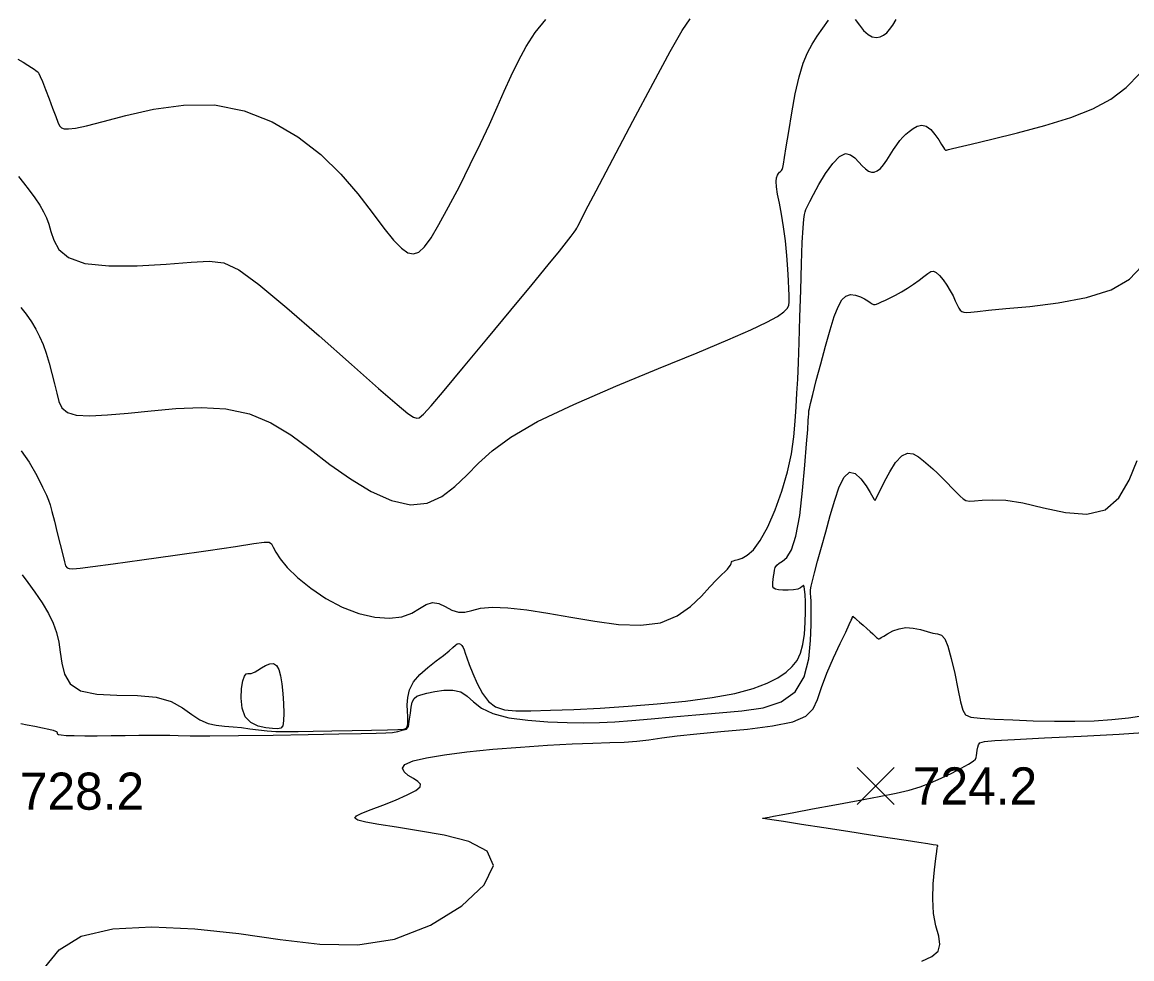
# Model space of a CAD drawing. Extents: x 2566142 to 2571431, y 418755 to 421584.
# Drawn here: x 2568028.5 to 2568476.3, y 420120.5 to 420498.8 of the extents above; entities that cross this region are included whole.
import ezdxf

# ---------------------------------------------------------------- set-up
doc = ezdxf.new("R2010")
doc.units = 0
for name, color, linetype in [('Contour_ADS_Major', 7, 'Continuous'), ('Contour_ADS_Minor', 7, 'Continuous'), ('Contour_ADS_Spot_Elevation', 7, 'Continuous')]:
    doc.layers.add(name, color=color, linetype=linetype)

# ---------------------------------------------------------------- blocks, each defined once
blk = doc.blocks.new('S750')
at = {"layer": 'Contour_ADS_Spot_Elevation'}
for p, q in [((-0.5, 0.498), (0.5, -0.498)), ((-0.498, -0.5), (0.498, 0.5))]:
    blk.add_line(p, q, dxfattribs=at)

msp = doc.modelspace()

# ---------------------------------------------------------------- linework, layer by layer
at = {"layer": 'Contour_ADS_Major'}
for points in [[(2568316.17, 420227.75), (2568323.53, 420229.69), (2568329.2, 420231.83), (2568333.5, 420234.07), (2568336.77, 420236.35), (2568339.3, 420238.62), (2568341.23, 420241.07), (2568342.64, 420243.92), (2568343.61, 420247.42), (2568344.22, 420251.67), (2568344.55, 420256.3), (2568344.66, 420260.83), (2568344.62, 420264.76), (2568344.47, 420267.7), (2568344.27, 420269.69), (2568344.04, 420270.86), (2568343.83, 420271.35), (2568343.64, 420271.3), (2568343.31, 420270.89), (2568342.66, 420270.34), (2568341.5, 420269.82), (2568339.74, 420269.5), (2568337.62, 420269.37), (2568335.48, 420269.41), (2568333.69, 420269.56), (2568332.48, 420269.81), (2568331.81, 420270.19), (2568331.51, 420270.74), (2568331.45, 420271.51), (2568331.49, 420272.52), (2568331.6, 420273.71), (2568331.75, 420274.99), (2568331.92, 420276.26), (2568332.11, 420277.45), (2568332.43, 420278.52), (2568333.01, 420279.47), (2568333.97, 420280.27), (2568335.41, 420281.08), (2568337.16, 420282.59), (2568339.02, 420285.68), (2568340.78, 420291.2), (2568342.28, 420299.6), (2568343.48, 420309.69), (2568344.41, 420319.85), (2568345.08, 420328.47), (2568345.52, 420334.34), (2568345.77, 420337.78), (2568345.89, 420339.54), (2568345.94, 420340.34), (2568345.97, 420340.81), (2568345.98, 420341.12), (2568345.99, 420341.34), (2568346, 420341.55), (2568346.03, 420341.89), (2568346.21, 420342.81), (2568346.67, 420344.83), (2568347.57, 420348.48), (2568348.98, 420354.04), (2568350.76, 420360.86), (2568352.69, 420368.02), (2568354.57, 420374.62), (2568356.23, 420379.94), (2568357.76, 420383.9), (2568359.29, 420386.62), (2568360.96, 420388.2), (2568362.86, 420388.78), (2568364.85, 420388.61), (2568366.77, 420387.96), (2568368.45, 420387.11), (2568369.75, 420386.31), (2568370.74, 420385.63), (2568371.49, 420385.11), (2568372.11, 420384.81), (2568372.69, 420384.75), (2568373.35, 420384.92), (2568374.2, 420385.3), (2568375.36, 420385.85), (2568376.92, 420386.57), (2568378.82, 420387.47), (2568381, 420388.56), (2568383.37, 420389.88), (2568385.84, 420391.41), (2568388.27, 420393.06), (2568390.52, 420394.68), (2568392.45, 420396.14), (2568393.95, 420397.31), (2568395.15, 420398.06), (2568396.24, 420398.26), (2568397.4, 420397.78), (2568398.75, 420396.55), (2568400.23, 420394.75), (2568401.71, 420392.61), (2568403.06, 420390.37), (2568404.18, 420388.24), (2568405.1, 420386.31), (2568405.85, 420384.67), (2568406.5, 420383.37), (2568407.1, 420382.47), (2568407.75, 420381.93), (2568408.57, 420381.67), (2568409.69, 420381.62)], [(2568409.69, 420381.62), (2568411.3, 420381.74), (2568414.02, 420382.01), (2568418.51, 420382.47), (2568425.47, 420383.12), (2568435.21, 420384.03), (2568446.57, 420385.41), (2568458.01, 420387.56), (2568468.01, 420390.73), (2568475.4, 420395.08), (2568480.4, 420400.25)], [(2568028.42, 420275.68), (2568030.8, 420272.57), (2568033.62, 420268.63), (2568036.5, 420264.3), (2568039.05, 420260), (2568040.98, 420256.03), (2568042.33, 420252.26), (2568043.24, 420248.45), (2568043.86, 420244.37), (2568044.42, 420239.89), (2568045.52, 420235.43), (2568047.84, 420231.54), (2568052.07, 420228.77), (2568058.61, 420227.46), (2568066.63, 420227.07), (2568075.01, 420226.88), (2568082.62, 420226.16), (2568088.63, 420224.39), (2568093.23, 420221.9), (2568096.94, 420219.25), (2568100.22, 420217.01), (2568103.49, 420215.6), (2568106.81, 420214.85), (2568110.18, 420214.5), (2568113.57, 420214.25), (2568116.98, 420213.89), (2568120.4, 420213.44), (2568123.85, 420212.98), (2568127.33, 420212.61), (2568130.92, 420212.4), (2568134.95, 420212.33), (2568139.83, 420212.36), (2568145.96, 420212.44), (2568153.51, 420212.56), (2568161.69, 420212.68), (2568169.49, 420212.82), (2568175.88, 420212.96), (2568180.09, 420213.1), (2568182.45, 420213.33), (2568183.53, 420213.71), (2568183.91, 420214.34), (2568184.07, 420215.29), (2568184.12, 420216.61), (2568184.1, 420218.34), (2568184.01, 420220.5), (2568183.92, 420223.12), (2568184.09, 420226.07), (2568184.81, 420229.19), (2568186.39, 420232.35), (2568188.98, 420235.4), (2568192.21, 420238.25), (2568195.56, 420240.83), (2568198.54, 420243.06), (2568200.75, 420244.88), (2568202.27, 420246.27), (2568203.32, 420247.23), (2568204.1, 420247.76), (2568204.78, 420247.86), (2568205.39, 420247.6), (2568205.94, 420247.06), (2568206.41, 420246.3), (2568206.83, 420245.35), (2568207.3, 420244.03), (2568207.96, 420242.12), (2568208.92, 420239.39), (2568210.31, 420235.76), (2568212.09, 420231.67), (2568214.24, 420227.7), (2568216.71, 420224.42), (2568219.55, 420222.28), (2568223.08, 420221.13), (2568227.7, 420220.7), (2568233.83, 420220.69), (2568241.72, 420220.89), (2568251.15, 420221.25), (2568261.72, 420221.8), (2568273.06, 420222.53), (2568284.77, 420223.48), (2568296.26, 420224.65), (2568306.93, 420226.07), (2568316.17, 420227.75)]]:
    msp.add_lwpolyline(points, dxfattribs=at)
msp.add_lwpolyline([(2568133.99, 420216.65), (2568133.62, 420214.68), (2568132.86, 420213.7), (2568131.56, 420213.4), (2568129.56, 420213.51), (2568126.83, 420213.83), (2568123.74, 420214.54), (2568120.81, 420215.93), (2568118.52, 420218.29), (2568117.24, 420221.73), (2568116.84, 420225.75), (2568117.04, 420229.67), (2568117.58, 420232.83), (2568118.24, 420234.72), (2568118.93, 420235.58), (2568119.62, 420235.78), (2568120.29, 420235.74), (2568120.93, 420235.78), (2568121.61, 420236), (2568122.46, 420236.45), (2568123.59, 420237.15), (2568125.05, 420238.1), (2568126.72, 420239.06), (2568128.4, 420239.71), (2568129.92, 420239.77), (2568131.13, 420238.98), (2568132.05, 420237.34), (2568132.75, 420234.88), (2568133.28, 420231.64), (2568133.69, 420227.74), (2568133.98, 420223.61), (2568134.09, 420219.74), (2568133.99, 420216.65)], close=True, dxfattribs=at)
at = {"layer": 'Contour_ADS_Minor'}
for points in [[(2568026.78, 420483.89), (2568028.93, 420482.62), (2568030.82, 420481.42), (2568032.27, 420480.49), (2568033.31, 420479.81), (2568034.02, 420479.32), (2568034.51, 420478.95), (2568034.87, 420478.62), (2568035.25, 420478.03), (2568035.78, 420476.87), (2568036.62, 420474.81), (2568037.85, 420471.68), (2568039.31, 420467.9), (2568040.77, 420464.07), (2568042, 420460.77), (2568042.87, 420458.43), (2568043.55, 420456.97), (2568044.31, 420456.17), (2568045.39, 420455.81), (2568047.11, 420455.73), (2568049.96, 420456.06), (2568054.46, 420456.97), (2568061.16, 420458.65), (2568070.36, 420461.11), (2568081.46, 420463.63), (2568093.65, 420465.35), (2568106.09, 420465.38), (2568118.08, 420463.06), (2568129.34, 420458.64), (2568139.69, 420452.58), (2568148.96, 420445.35), (2568157.03, 420437.46), (2568163.92, 420429.47), (2568169.72, 420421.98), (2568174.51, 420415.58), (2568178.38, 420410.76), (2568181.53, 420407.51), (2568184.14, 420405.7), (2568186.43, 420405.21), (2568188.6, 420405.95), (2568190.88, 420408.05), (2568193.5, 420411.7), (2568196.69, 420417.07), (2568200.59, 420424.2), (2568204.93, 420432.51), (2568209.34, 420441.29), (2568213.47, 420449.83), (2568217.03, 420457.56), (2568220.15, 420464.55), (2568223.01, 420471.01), (2568225.8, 420477.17), (2568228.73, 420483.19), (2568231.94, 420489.04), (2568235.59, 420494.63), (2568239.83, 420499.87)], [(2568026.97, 420436.43), (2568029.03, 420433.93), (2568031.31, 420430.98), (2568033.57, 420427.87), (2568035.56, 420424.9), (2568037.09, 420422.29), (2568038.25, 420419.85), (2568039.2, 420417.28), (2568040.1, 420414.29), (2568041.2, 420410.74), (2568043.26, 420407.03), (2568047.15, 420403.72), (2568053.72, 420401.37), (2568063.41, 420400.36), (2568074.94, 420400.41), (2568086.59, 420401.07), (2568096.66, 420401.9), (2568104, 420402.35), (2568109.81, 420401.6), (2568115.87, 420398.74), (2568123.96, 420392.85), (2568135.24, 420383.5), (2568148.36, 420372.11), (2568161.38, 420360.61), (2568172.34, 420350.89), (2568179.78, 420344.42), (2568184.17, 420340.81), (2568186.48, 420339.23), (2568187.7, 420338.85), (2568188.76, 420339.09), (2568190.45, 420340.51), (2568193.54, 420343.9), (2568198.8, 420350.07), (2568206.64, 420359.43), (2568216.08, 420370.76), (2568225.76, 420382.45), (2568234.36, 420392.87), (2568240.81, 420400.77), (2568245.28, 420406.31), (2568248.22, 420410.02), (2568250.07, 420412.43), (2568251.24, 420414.01), (2568251.93, 420415), (2568252.29, 420415.58), (2568252.48, 420415.95), (2568252.73, 420416.46), (2568253.64, 420418.23), (2568255.89, 420422.57), (2568260.18, 420430.76), (2568266.84, 420443.47), (2568274.91, 420458.78), (2568283.09, 420474.14), (2568290.07, 420487), (2568294.91, 420495.46), (2568298.08, 420500.24)], [(2568343.66, 420482.25), (2568345.39, 420486.45), (2568347.26, 420489.91), (2568349.32, 420493.11), (2568351.56, 420496.42), (2568353.86, 420499.61)], [(2568364.72, 420499.92), (2568366.36, 420497.61), (2568368.1, 420495.47), (2568369.87, 420493.81), (2568371.59, 420492.88), (2568373.23, 420492.62), (2568374.77, 420492.89), (2568376.17, 420493.57), (2568377.42, 420494.55), (2568378.6, 420495.87), (2568379.83, 420497.61), (2568381.2, 420499.84)], [(2568027.89, 420383.54), (2568030.13, 420380.87), (2568032.18, 420377.83), (2568033.97, 420374.85), (2568035.52, 420371.85), (2568036.9, 420368.67), (2568038.16, 420365.14), (2568039.36, 420361.17), (2568040.49, 420356.96), (2568041.51, 420352.79), (2568042.42, 420348.95), (2568043.29, 420345.67), (2568044.54, 420343.06), (2568046.71, 420341.19), (2568050.33, 420340.1), (2568055.78, 420339.83), (2568062.87, 420340.18), (2568071.26, 420340.95), (2568080.59, 420341.9), (2568090.53, 420342.78), (2568100.7, 420343.17), (2568110.7, 420342.62), (2568120.16, 420340.68), (2568128.8, 420337.06), (2568136.87, 420332.1), (2568144.7, 420326.32), (2568152.65, 420320.23), (2568160.95, 420314.35), (2568169.38, 420309.26), (2568177.56, 420305.57), (2568185.16, 420303.88), (2568191.89, 420304.59), (2568197.84, 420307.26), (2568203.15, 420311.24), (2568207.99, 420315.89), (2568212.66, 420320.7), (2568218.18, 420325.75), (2568225.73, 420331.27), (2568236.48, 420337.48), (2568251.07, 420344.47), (2568268.03, 420351.82), (2568285.33, 420358.95), (2568300.96, 420365.32), (2568313.32, 420370.48), (2568322.5, 420374.51), (2568329, 420377.62), (2568333.32, 420380), (2568335.95, 420381.85), (2568337.33, 420383.33), (2568337.87, 420384.58), (2568337.99, 420385.74), (2568338.03, 420387), (2568338.03, 420388.64), (2568337.97, 420391.01), (2568337.8, 420394.43), (2568337.52, 420399.09), (2568337.09, 420404.61), (2568336.53, 420410.48), (2568335.81, 420416.19), (2568334.96, 420421.29), (2568334.09, 420425.69), (2568333.34, 420429.36), (2568332.87, 420432.28), (2568332.75, 420434.46), (2568332.94, 420436.01), (2568333.31, 420437.06), (2568333.75, 420437.76), (2568334.18, 420438.23), (2568334.56, 420438.58), (2568334.91, 420438.93), (2568335.2, 420439.37), (2568335.47, 420440.08), (2568335.78, 420441.5), (2568336.22, 420444.11), (2568336.89, 420448.42), (2568337.86, 420454.68), (2568339.08, 420462.16), (2568340.49, 420469.86), (2568342.04, 420476.8), (2568343.66, 420482.25)], [(2568374.86, 420439.73), (2568376.15, 420441.19), (2568377.49, 420443.07), (2568378.86, 420445.2), (2568380.2, 420447.36), (2568381.49, 420449.33), (2568382.7, 420450.98), (2568383.89, 420452.35), (2568385.13, 420453.56), (2568386.49, 420454.71), (2568388.04, 420455.86), (2568389.73, 420456.78), (2568391.52, 420457.19), (2568393.35, 420456.79), (2568395.18, 420455.44), (2568396.89, 420453.46), (2568398.38, 420451.3), (2568399.54, 420449.43), (2568400.28, 420448.2), (2568400.71, 420447.54), (2568400.94, 420447.26), (2568401.1, 420447.19), (2568401.3, 420447.18), (2568401.54, 420447.19), (2568401.78, 420447.22), (2568402, 420447.27), (2568402.32, 420447.37), (2568403.44, 420447.66), (2568406.23, 420448.34), (2568411.54, 420449.58), (2568419.86, 420451.53), (2568430.22, 420454.07), (2568441.29, 420457.06), (2568451.74, 420460.35), (2568460.54, 420463.85), (2568467.82, 420467.78), (2568474.02, 420472.43), (2568479.58, 420478.09)], [(2568057.02, 420278.99), (2568065.2, 420280.09), (2568076.78, 420281.68), (2568090.22, 420283.55), (2568103.5, 420285.43), (2568114.59, 420287.07), (2568121.97, 420288.24), (2568126.17, 420288.84), (2568128.21, 420288.85), (2568129.12, 420288.19), (2568129.84, 420286.85), (2568130.85, 420284.8), (2568132.57, 420282.05), (2568135.39, 420278.61), (2568139.59, 420274.54), (2568144.93, 420270.22), (2568151.08, 420266.08), (2568157.66, 420262.56), (2568164.34, 420260.03), (2568170.8, 420258.55), (2568176.71, 420258.09), (2568181.76, 420258.66), (2568185.75, 420260.13), (2568188.9, 420261.99), (2568191.55, 420263.63), (2568194.03, 420264.44), (2568196.6, 420264.02), (2568199.25, 420262.79), (2568201.92, 420261.41), (2568204.53, 420260.52), (2568207.07, 420260.57), (2568209.92, 420261.26), (2568213.5, 420262.1), (2568218.27, 420262.59), (2568224.53, 420262.35), (2568232.1, 420261.46), (2568240.67, 420260.11), (2568249.93, 420258.5), (2568259.55, 420256.84), (2568269.1, 420255.6), (2568278.11, 420255.25), (2568286.14, 420256.29), (2568292.83, 420258.99), (2568298.26, 420262.81), (2568302.59, 420266.99), (2568306.01, 420270.79), (2568308.68, 420273.62), (2568310.7, 420275.57), (2568312.18, 420276.92), (2568313.21, 420277.92), (2568313.88, 420278.8), (2568314.3, 420279.58), (2568314.57, 420280.24), (2568314.79, 420280.74), (2568315.07, 420281.08), (2568315.51, 420281.33), (2568316.25, 420281.57), (2568317.39, 420281.87), (2568319.02, 420282.39), (2568321.11, 420283.52), (2568323.58, 420285.71), (2568326.37, 420289.43), (2568329.38, 420294.96), (2568332.38, 420301.84), (2568335.13, 420309.46), (2568337.38, 420317.19), (2568338.94, 420324.5), (2568339.92, 420331.31), (2568340.5, 420337.63), (2568340.88, 420343.48), (2568341.19, 420348.98), (2568341.48, 420354.7), (2568341.77, 420361.32), (2568342.06, 420369.51), (2568342.38, 420379.62), (2568342.71, 420390.63), (2568343.03, 420401.18), (2568343.35, 420409.9), (2568343.64, 420415.8), (2568343.92, 420419.3), (2568344.2, 420421.19), (2568344.49, 420422.27), (2568344.83, 420423.23), (2568345.38, 420424.49), (2568346.32, 420426.39), (2568347.85, 420429.26), (2568350.07, 420433.23), (2568352.76, 420437.68), (2568355.62, 420441.77), (2568358.37, 420444.64), (2568360.75, 420445.72), (2568362.79, 420445.31), (2568364.55, 420443.99), (2568366.09, 420442.33), (2568367.49, 420440.79), (2568368.79, 420439.54), (2568370.01, 420438.64), (2568371.21, 420438.18), (2568372.4, 420438.21), (2568373.61, 420438.73), (2568374.86, 420439.73)], [(2568028.05, 420325.65), (2568031.36, 420321.11), (2568034.35, 420315.75), (2568036.71, 420310.99), (2568038.23, 420307.82), (2568039.13, 420305.73), (2568039.77, 420303.84), (2568040.46, 420301.25), (2568041.46, 420297.35), (2568042.65, 420292.62), (2568043.85, 420287.83), (2568044.84, 420283.74), (2568045.5, 420280.93), (2568046, 420279.26), (2568046.57, 420278.43), (2568047.45, 420278.12), (2568048.98, 420278.09), (2568051.9, 420278.35), (2568057.02, 420278.99)], [(2568346.66, 420267.84), (2568346.64, 420268.65), (2568346.71, 420269.6), (2568346.95, 420271), (2568347.44, 420273.17), (2568348.28, 420276.46), (2568349.51, 420281.09), (2568351.05, 420286.76), (2568352.79, 420293.04), (2568354.61, 420299.53), (2568356.42, 420305.75), (2568358.27, 420311.15), (2568360.22, 420315.11), (2568362.34, 420317.04), (2568364.65, 420316.58), (2568366.96, 420314.43), (2568369.07, 420311.52), (2568370.74, 420308.8), (2568371.81, 420307.01), (2568372.39, 420306.08), (2568372.65, 420305.75), (2568372.75, 420305.74), (2568372.86, 420305.89), (2568373.14, 420306.41), (2568373.75, 420307.64), (2568374.84, 420309.88), (2568376.51, 420313.28), (2568378.64, 420317.23), (2568381.02, 420320.94), (2568383.47, 420323.63), (2568385.84, 420324.7), (2568388.08, 420324.43), (2568390.21, 420323.26), (2568392.24, 420321.67), (2568394.17, 420320.02), (2568396.04, 420318.36), (2568397.91, 420316.62), (2568399.82, 420314.75), (2568401.79, 420312.74), (2568403.73, 420310.72), (2568405.51, 420308.85), (2568407.02, 420307.33), (2568408.21, 420306.28), (2568409.34, 420305.67), (2568410.77, 420305.43), (2568412.84, 420305.51), (2568415.87, 420305.79), (2568420.04, 420305.97), (2568425.49, 420305.71), (2568432.38, 420304.66), (2568440.66, 420302.72), (2568449.59, 420300.84), (2568458.23, 420300.17), (2568465.64, 420301.89), (2568471.16, 420306.77), (2568475.2, 420313.87), (2568478.44, 420321.85)], [(2568027.87, 420215.51), (2568030.48, 420215.09), (2568033.6, 420214.5), (2568036.71, 420213.86), (2568039.3, 420213.27), (2568041, 420212.83), (2568041.93, 420212.53), (2568042.33, 420212.32), (2568042.46, 420212.16), (2568042.53, 420212.03), (2568042.57, 420211.89), (2568042.6, 420211.75), (2568042.63, 420211.57), (2568042.7, 420211.36), (2568043.1, 420211.14), (2568044.15, 420210.93), (2568046.2, 420210.77), (2568049.46, 420210.67), (2568053.75, 420210.63), (2568058.81, 420210.64), (2568064.34, 420210.69), (2568070.06, 420210.76), (2568075.62, 420210.84), (2568080.66, 420210.89), (2568084.82, 420210.89), (2568088.04, 420210.81), (2568091.41, 420210.7), (2568096.33, 420210.62), (2568104.19, 420210.62), (2568115.81, 420210.73), (2568129.73, 420210.92), (2568143.89, 420211.15), (2568156.25, 420211.36), (2568165.26, 420211.52), (2568171.29, 420211.64), (2568175.21, 420211.79), (2568177.9, 420211.98), (2568180.08, 420212.3), (2568181.88, 420212.85), (2568183.65, 420213.33), (2568184.34, 420214.41), (2568184.87, 420217.37), (2568185.23, 420219.8), (2568185.52, 420222.2), (2568185.93, 420224.23), (2568186.62, 420225.64), (2568187.74, 420226.56), (2568189.44, 420227.2), (2568191.84, 420227.78), (2568195, 420228.45), (2568198.6, 420228.97), (2568202.23, 420229.03), (2568205.47, 420228.31), (2568208.1, 420226.63), (2568210.66, 420224.31), (2568213.86, 420221.8), (2568218.43, 420219.55), (2568224.83, 420217.92), (2568232.5, 420216.86), (2568240.63, 420216.25), (2568248.4, 420215.96), (2568255.22, 420215.87), (2568261.45, 420215.97), (2568267.69, 420216.27), (2568274.52, 420216.76), (2568282.38, 420217.43), (2568291.1, 420218.23), (2568300.32, 420219.06), (2568309.73, 420219.86), (2568318.94, 420220.66), (2568327.48, 420221.95), (2568334.82, 420224.32), (2568340.45, 420228.39), (2568344.03, 420234.47), (2568345.92, 420241.74), (2568346.69, 420249.08), (2568346.87, 420255.4), (2568346.94, 420259.85), (2568346.97, 420262.67), (2568346.96, 420264.35), (2568346.91, 420265.41), (2568346.83, 420266.27), (2568346.74, 420267.06), (2568346.66, 420267.84)], [(2568292.87, 420210.58), (2568300.72, 420211.46), (2568310.52, 420212.33), (2568321.2, 420213.32), (2568331.33, 420214.58), (2568339.53, 420216.26), (2568344.78, 420218.52), (2568347.75, 420221.5), (2568349.48, 420225.32), (2568351.06, 420230.12), (2568353.28, 420235.89), (2568355.95, 420242.04), (2568358.63, 420247.82), (2568360.86, 420252.52), (2568362.31, 420255.58), (2568363.08, 420257.27), (2568363.41, 420258.03), (2568363.5, 420258.33), (2568363.56, 420258.52), (2568363.62, 420258.69), (2568363.68, 420258.81), (2568363.74, 420258.86), (2568363.83, 420258.83), (2568364.04, 420258.65), (2568364.48, 420258.25), (2568365.26, 420257.55), (2568366.45, 420256.53), (2568367.9, 420255.29), (2568369.41, 420253.98), (2568370.79, 420252.76), (2568371.87, 420251.74), (2568372.68, 420250.95), (2568373.26, 420250.36), (2568373.66, 420249.98), (2568373.93, 420249.78), (2568374.1, 420249.71), (2568374.21, 420249.73), (2568374.29, 420249.77), (2568374.38, 420249.82), (2568374.62, 420249.94), (2568375.17, 420250.26), (2568376.19, 420250.89), (2568377.78, 420251.85), (2568379.88, 420252.94), (2568382.38, 420253.86), (2568385.15, 420254.32), (2568388.07, 420254.13), (2568390.98, 420253.5), (2568393.7, 420252.71), (2568396.07, 420252.08), (2568397.95, 420251.75), (2568399.47, 420251.21), (2568400.8, 420249.77), (2568402.09, 420246.77), (2568403.48, 420241.82), (2568404.89, 420235.7), (2568406.18, 420229.51), (2568407.25, 420224.31), (2568408.1, 420220.91), (2568409.25, 420219.05), (2568411.36, 420218.18), (2568415.09, 420217.77), (2568420.88, 420217.38), (2568428.27, 420216.99), (2568436.57, 420216.66), (2568445.12, 420216.47), (2568453.34, 420216.48), (2568461.08, 420216.71), (2568468.33, 420217.16), (2568475.04, 420217.84), (2568481.17, 420218.77)], [(2568037.54, 420116.92), (2568043.4, 420124.15), (2568052.28, 420129.68), (2568065.07, 420132.7), (2568080.83, 420133.51), (2568098.22, 420132.67), (2568115.86, 420130.72), (2568132.66, 420128.31), (2568148.59, 420126.42), (2568163.89, 420126.11), (2568178.81, 420128.45), (2568193.26, 420134.08), (2568205.86, 420141.91), (2568214.9, 420150.45), (2568218.68, 420158.18), (2568216.13, 420163.94), (2568208.79, 420167.88), (2568198.84, 420170.5), (2568188.47, 420172.28), (2568179.51, 420173.64), (2568172.38, 420174.74), (2568167.16, 420175.67), (2568163.93, 420176.5), (2568162.72, 420177.32), (2568163.35, 420178.25), (2568165.61, 420179.38), (2568169.27, 420180.83), (2568174.02, 420182.65), (2568179.15, 420184.67), (2568183.87, 420186.7), (2568187.37, 420188.51), (2568189.08, 420189.95), (2568189.19, 420191.13), (2568188.15, 420192.19), (2568186.37, 420193.31), (2568184.32, 420194.61), (2568182.62, 420196.04), (2568181.95, 420197.54), (2568182.97, 420199.02), (2568186.22, 420200.43), (2568191.61, 420201.75), (2568198.94, 420202.98), (2568207.99, 420204.11), (2568218.44, 420205.14), (2568229.56, 420206.04), (2568240.51, 420206.77), (2568250.46, 420207.31), (2568258.77, 420207.63), (2568265.64, 420207.85), (2568271.44, 420208.07), (2568276.56, 420208.42), (2568281.43, 420208.98), (2568286.65, 420209.73), (2568292.87, 420210.58)], [(2568391.59, 420119.52), (2568395.66, 420121.47), (2568398.16, 420123.63), (2568398.9, 420126.33), (2568398.38, 420129.71), (2568397.29, 420133.86), (2568396.31, 420138.88), (2568395.97, 420144.72), (2568396.17, 420150.82), (2568396.66, 420156.48), (2568397.2, 420161), (2568397.58, 420163.86), (2568397.81, 420165.35), (2568397.92, 420165.92), (2568397.98, 420166.03), (2568398.01, 420166.06), (2568398.04, 420166.11), (2568398.05, 420166.15), (2568398.06, 420166.18), (2568398.06, 420166.21), (2568398.06, 420166.23), (2568398.04, 420166.25), (2568398, 420166.28), (2568397.89, 420166.32), (2568397.4, 420166.42), (2568396.21, 420166.62), (2568393.94, 420166.98), (2568390.33, 420167.54), (2568385.29, 420168.31), (2568378.81, 420169.3), (2568370.88, 420170.52), (2568361.65, 420171.95), (2568352.02, 420173.45), (2568343.05, 420174.84), (2568335.8, 420175.96), (2568331.06, 420176.68), (2568328.48, 420177.06), (2568327.42, 420177.23), (2568327.24, 420177.28), (2568327.41, 420177.32), (2568327.8, 420177.38), (2568328.36, 420177.46), (2568329.07, 420177.58), (2568330.02, 420177.76), (2568331.71, 420178.1), (2568334.82, 420178.7), (2568339.96, 420179.66), (2568347.49, 420181.04), (2568356.53, 420182.7), (2568365.89, 420184.43), (2568374.39, 420186.06), (2568381.16, 420187.44), (2568386.47, 420188.71), (2568390.92, 420190.02), (2568395.11, 420191.58), (2568399.44, 420193.47), (2568403.71, 420195.53), (2568407.51, 420197.52), (2568410.46, 420199.17), (2568412.3, 420200.33), (2568413.23, 420201.14), (2568413.57, 420201.83), (2568413.66, 420202.61), (2568413.78, 420203.64), (2568413.96, 420204.83), (2568414.2, 420206.01), (2568414.5, 420207.02), (2568415.04, 420207.75), (2568416.84, 420208.27), (2568421.08, 420208.7), (2568428.96, 420209.16), (2568441.12, 420209.76), (2568455.93, 420210.49)], [(2568455.93, 420210.49), (2568471.22, 420211.32), (2568484.79, 420212.23)]]:
    msp.add_lwpolyline(points, dxfattribs=at)

# ---------------------------------------------------------------- block references
at = {"layer": 'Contour_ADS_Spot_Elevation', "xscale": 15, "yscale": 15}
msp.add_blockref('S750', (2568372.95, 420190.35), dxfattribs=at)

# ---------------------------------------------------------------- texts
at = {"layer": 'Contour_ADS_Spot_Elevation'}
for s, p in [('728.2', (2568027.52, 420180.74)), ('724.2', (2568387.95, 420182.85))]:
    msp.add_text(s, height=15, dxfattribs=at).set_placement(p)

doc.saveas('drawing.dxf')
